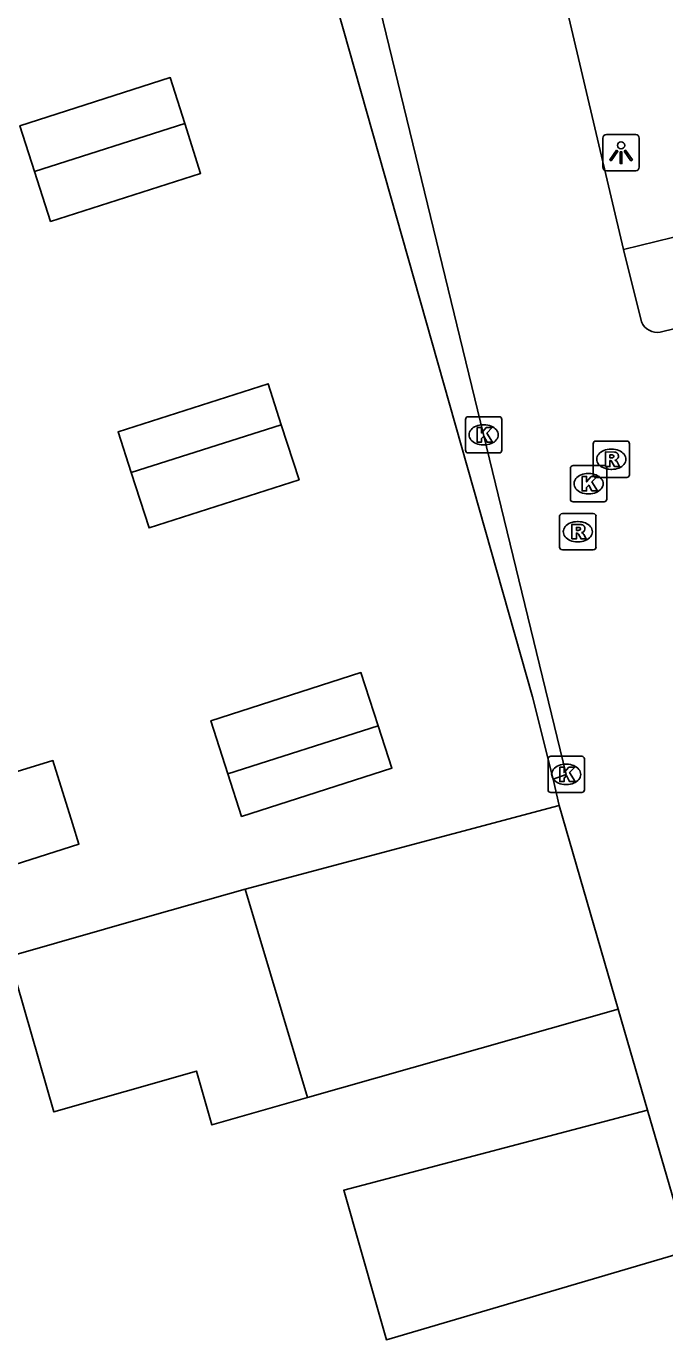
# Model space of a CAD drawing. Extents: x 159718 to 160783, y 383290 to 384030.
# Drawn here: x 160207.07 to 160224.66, y 383499.1 to 383535.3 of the extents above; entities that cross this region are included whole.
import ezdxf

# ---------------------------------------------------------------- set-up
doc = ezdxf.new("R2010")
doc.units = 0
for name, color, linetype in [('IMGEO_Kolk', 7, 'Continuous'), ('IMGEO_Lichtpunt', 7, 'Continuous'), ('IMGEO_Pand', 7, 'Continuous'), ('IMGEO_Rijbaan_lokaal_open', 7, 'Continuous'), ('IMGEO_Rioolput', 7, 'Continuous'), ('IMGEO_Voetpad_open', 7, 'Continuous')]:
    doc.layers.add(name, color=color, linetype=linetype)

msp = doc.modelspace()

# ---------------------------------------------------------------- linework, layer by layer
at = {"layer": 'IMGEO_Kolk'}
for p, q in [((160219.172, 383523.613), (160219.172, 383524.465)), ((160219.247, 383524.539), (160220.099, 383524.539)), ((160219.66, 383524.319), (160219.685, 383524.319)), ((160220.173, 383524.465), (160220.173, 383523.613)), ((160219.683, 383523.759), (160219.658, 383523.759)), ((160220.099, 383523.539), (160219.247, 383523.539)), ((160222.137, 383523.192), (160222.989, 383523.192)), ((160222.062, 383522.266), (160222.062, 383523.118)), ((160222.55, 383522.972), (160222.575, 383522.972)), ((160223.063, 383523.118), (160223.063, 383522.266)), ((160222.989, 383522.192), (160222.137, 383522.192)), ((160222.573, 383522.412), (160222.548, 383522.412)), ((160221.446, 383514.255), (160221.446, 383515.107)), ((160221.521, 383515.181), (160222.373, 383515.181)), ((160221.934, 383514.961), (160221.959, 383514.961)), ((160222.447, 383515.107), (160222.447, 383514.255)), ((160222.373, 383514.181), (160221.521, 383514.181)), ((160221.957, 383514.401), (160221.932, 383514.401))]:
    msp.add_line(p, q, dxfattribs=at)
for points in [[(160219.172, 383523.613), (160219.172, 383524.465)], [(160219.247, 383524.539), (160220.099, 383524.539)], [(160220.173, 383524.465), (160220.173, 383523.613)], [(160219.493, 383524.239), (160219.616, 383524.239), (160219.616, 383524.088), (160219.746, 383524.239), (160219.91, 383524.239), (160219.764, 383524.088), (160219.917, 383523.839), (160219.765, 383523.839), (160219.68, 383524.003), (160219.616, 383523.936), (160219.616, 383523.839), (160219.493, 383523.839), (160219.493, 383524.239)], [(160220.099, 383523.539), (160219.247, 383523.539)], [(160222.137, 383523.192), (160222.989, 383523.192)], [(160222.062, 383522.266), (160222.062, 383523.118)], [(160222.383, 383522.892), (160222.506, 383522.892), (160222.506, 383522.741), (160222.636, 383522.892), (160222.8, 383522.892), (160222.654, 383522.741), (160222.807, 383522.492), (160222.655, 383522.492), (160222.57, 383522.656), (160222.506, 383522.589), (160222.506, 383522.492), (160222.383, 383522.492), (160222.383, 383522.892)], [(160223.063, 383523.118), (160223.063, 383522.266)], [(160222.989, 383522.192), (160222.137, 383522.192)], [(160221.446, 383514.255), (160221.446, 383515.107)], [(160221.521, 383515.181), (160222.373, 383515.181)], [(160221.767, 383514.881), (160221.89, 383514.881), (160221.89, 383514.73), (160222.02, 383514.881), (160222.184, 383514.881), (160222.038, 383514.73), (160222.191, 383514.481), (160222.039, 383514.481), (160221.954, 383514.645), (160221.89, 383514.578), (160221.89, 383514.481), (160221.767, 383514.481), (160221.767, 383514.881)], [(160222.447, 383515.107), (160222.447, 383514.255)], [(160222.373, 383514.181), (160221.521, 383514.181)]]:
    msp.add_lwpolyline(points, dxfattribs=at)
for centre, start, end in [((160219.249, 383524.463), 91.552, 178.448), ((160219.249, 383524.463), 91.552, 178.448), ((160220.097, 383524.463), 1.552, 88.448), ((160220.097, 383524.463), 1.552, 88.448), ((160219.249, 383523.615), 181.552, 268.448), ((160219.249, 383523.615), 181.552, 268.448), ((160220.097, 383523.615), 271.552, 358.448), ((160220.097, 383523.615), 271.552, 358.448), ((160222.139, 383523.116), 91.552, 178.448), ((160222.139, 383523.116), 91.552, 178.448), ((160222.987, 383523.116), 1.552, 88.448), ((160222.987, 383523.116), 1.552, 88.448), ((160222.139, 383522.268), 181.552, 268.448), ((160222.139, 383522.268), 181.552, 268.448), ((160222.987, 383522.268), 271.552, 358.448), ((160222.987, 383522.268), 271.552, 358.448), ((160221.523, 383515.105), 91.552, 178.448), ((160221.523, 383515.105), 91.552, 178.448), ((160222.371, 383515.105), 1.552, 88.448), ((160222.371, 383515.105), 1.552, 88.448), ((160221.523, 383514.257), 181.552, 268.448), ((160221.523, 383514.257), 181.552, 268.448), ((160222.371, 383514.257), 271.552, 358.448), ((160222.371, 383514.257), 271.552, 358.448)]:
    msp.add_arc(centre, 0.0765, start, end, dxfattribs=at)
for centre, major_axis, ratio, start_param, end_param in [((160219.659, 383524.039), (-0.387, 0.002), 0.722429, 4.712389, 7.853982), ((160219.684, 383524.039), (-0.39, 0.002), 0.717154, 1.570796, 4.712389), ((160222.549, 383522.692), (-0.387, 0.002), 0.722429, 4.712389, 7.853982), ((160222.574, 383522.692), (-0.39, 0.002), 0.717154, 1.570796, 4.712389), ((160221.933, 383514.681), (-0.387, 0.002), 0.722429, 4.712389, 7.853982), ((160221.958, 383514.681), (-0.39, 0.002), 0.717154, 1.570796, 4.712389)]:
    msp.add_ellipse(centre, major_axis=major_axis, ratio=ratio, start_param=start_param, end_param=end_param, dxfattribs=at)
at = {"layer": 'IMGEO_Lichtpunt'}
for p, q in [((160223.861, 383532.315), (160223.053, 383532.315)), ((160223.861, 383532.315), (160223.053, 383532.315)), ((160222.959, 383532.22), (160222.959, 383531.413)), ((160222.959, 383532.22), (160222.959, 383531.413)), ((160223.955, 383531.413), (160223.955, 383532.22)), ((160223.955, 383531.413), (160223.955, 383532.22)), ((160223.053, 383531.319), (160223.861, 383531.319)), ((160223.053, 383531.319), (160223.861, 383531.319))]:
    msp.add_line(p, q, dxfattribs=at)
for points in [[(160223.333, 383531.884), (160223.372, 383531.856), (160223.184, 383531.594), (160223.146, 383531.621), (160223.333, 383531.884)], [(160223.545, 383531.856), (160223.583, 383531.883), (160223.77, 383531.621), (160223.731, 383531.593), (160223.545, 383531.856)], [(160223.435, 383531.836), (160223.482, 383531.836), (160223.482, 383531.514), (160223.435, 383531.514), (160223.435, 383531.836)]]:
    msp.add_lwpolyline(points, dxfattribs=at)
msp.add_circle((160223.458, 383532.018), 0.0994, dxfattribs=at)
for centre, start, end in [((160223.053, 383532.22), 90, 180), ((160223.053, 383532.22), 90, 180), ((160223.861, 383532.22), 0, 90), ((160223.861, 383532.22), 0, 90), ((160223.053, 383531.413), 180, 270), ((160223.053, 383531.413), 180, 270), ((160223.861, 383531.413), 270, 0), ((160223.861, 383531.413), 270, 360)]:
    msp.add_arc(centre, 0.0946, start, end, dxfattribs=at)
at = {"layer": 'IMGEO_Pand'}
for points in [[(160211.439, 383532.622), (160211.038, 383533.885), (160206.896, 383532.556), (160207.299, 383531.3)], [(160207.299, 383531.3), (160211.439, 383532.622)], [(160207.299, 383531.3), (160207.743, 383529.919), (160211.876, 383531.246), (160211.439, 383532.622)], [(160214.099, 383524.319), (160213.737, 383525.447), (160209.604, 383524.12), (160209.964, 383522.998)], [(160209.964, 383522.998), (160214.099, 383524.319)], [(160209.964, 383522.998), (160210.454, 383521.473), (160214.587, 383522.8), (160214.099, 383524.319)], [(160216.768, 383516.018), (160216.292, 383517.487), (160212.159, 383516.16), (160212.628, 383514.696)], [(160205.207, 383511.696), (160208.524, 383512.755), (160208.345, 383513.328), (160207.805, 383515.062), (160205.353, 383514.305), (160204.587, 383516.705)], [(160216.768, 383516.018), (160212.628, 383514.696)], [(160212.628, 383514.696), (160213.005, 383513.522), (160217.147, 383514.851), (160216.768, 383516.018)], [(160221.749, 383513.824), (160213.102, 383511.521)], [(160223.375, 383508.213), (160221.749, 383513.824)], [(160213.102, 383511.521), (160210.537, 383510.788), (160206.604, 383509.664), (160207.828, 383505.379), (160211.76, 383506.503), (160212.184, 383505.019), (160214.818, 383505.771)], [(160214.818, 383505.771), (160213.102, 383511.521)], [(160214.818, 383505.771), (160223.375, 383508.213)], [(160224.183, 383505.425), (160215.819, 383503.217), (160216.737, 383500), (160216.995, 383499.098), (160225.318, 383501.545)], [(160225.318, 383501.545), (160224.183, 383505.425)]]:
    msp.add_lwpolyline(points, dxfattribs=at)
at = {"layer": 'IMGEO_Rijbaan_lokaal_open'}
for points in [[(160216.391, 383558.613), (160221.303, 383538.588), (160223.528, 383529.146)], [(160221.586, 383514.545), (160221.949, 383514.678), (160211.542, 383557.498)], [(160223.528, 383529.146), (160224.02, 383527.154)], [(160224.539, 383526.869), (160226.865, 383527.441)], [(160221.749, 383513.824), (160221.586, 383514.545)], [(160224.183, 383505.425), (160223.375, 383508.213)]]:
    msp.add_lwpolyline(points, dxfattribs=at)
msp.add_arc((160224.459, 383527.339), 0.476, 202.8078, 279.6469, dxfattribs=at)
at = {"layer": 'IMGEO_Rioolput'}
for p, q in [((160222.689, 383522.94), (160222.689, 383523.792)), ((160222.764, 383523.866), (160223.616, 383523.866)), ((160223.177, 383523.646), (160223.202, 383523.646)), ((160223.69, 383523.792), (160223.69, 383522.94)), ((160223.616, 383522.866), (160222.764, 383522.866)), ((160223.2, 383523.086), (160223.175, 383523.086)), ((160221.766, 383520.942), (160221.766, 383521.794)), ((160221.841, 383521.868), (160222.693, 383521.868)), ((160222.767, 383521.794), (160222.767, 383520.942)), ((160222.254, 383521.648), (160222.279, 383521.648)), ((160222.277, 383521.088), (160222.252, 383521.088)), ((160222.693, 383520.868), (160221.841, 383520.868))]:
    msp.add_line(p, q, dxfattribs=at)
for points in [[(160222.689, 383522.94), (160222.689, 383523.792)], [(160222.764, 383523.866), (160223.616, 383523.866)], [(160223.278, 383523.564), (160223.026, 383523.566), (160223.026, 383523.166)], [(160223.69, 383523.792), (160223.69, 383522.94)], [(160223.026, 383523.166), (160223.15, 383523.166), (160223.15, 383523.328), (160223.161, 383523.328)], [(160223.204, 383523.485), (160223.15, 383523.485), (160223.15, 383523.404)], [(160223.15, 383523.404), (160223.202, 383523.404)], [(160223.208, 383523.299), (160223.279, 383523.166), (160223.419, 383523.166), (160223.354, 383523.292)], [(160223.616, 383522.866), (160222.764, 383522.866)], [(160221.766, 383520.942), (160221.766, 383521.794)], [(160221.841, 383521.868), (160222.693, 383521.868)], [(160222.767, 383521.794), (160222.767, 383520.942)], [(160222.355, 383521.566), (160222.103, 383521.568), (160222.103, 383521.168)], [(160222.281, 383521.487), (160222.227, 383521.487), (160222.227, 383521.406)], [(160222.227, 383521.406), (160222.279, 383521.406)], [(160222.103, 383521.168), (160222.227, 383521.168), (160222.227, 383521.33), (160222.238, 383521.33)], [(160222.285, 383521.301), (160222.356, 383521.168), (160222.496, 383521.168), (160222.431, 383521.294)], [(160222.693, 383520.868), (160221.841, 383520.868)]]:
    msp.add_lwpolyline(points, dxfattribs=at)
for centre, radius, start, end in [((160222.766, 383523.79), 0.0765, 91.552, 178.448), ((160222.766, 383523.79), 0.0765, 91.552, 178.448), ((160223.277, 383523.454), 0.109, 350.3612, 89.416), ((160223.614, 383523.79), 0.0765, 1.552, 88.448), ((160223.614, 383523.79), 0.0765, 1.552, 88.448), ((160223.16, 383523.275), 0.0533, 26.0293, 88.6989), ((160223.186, 383523.593), 0.19, 274.7715, 282.9687), ((160223.21, 383523.389), 0.0964, 77.0061, 93.1865), ((160223.224, 383523.446), 0.0378, 276.6634, 79.6772), ((160223.275, 383523.454), 0.112, 277.5842, 350.9817), ((160223.259, 383523.239), 0.108, 29.5134, 73.7905), ((160222.766, 383522.942), 0.0765, 181.552, 268.448), ((160222.766, 383522.942), 0.0765, 181.552, 268.448), ((160223.614, 383522.942), 0.0765, 271.552, 358.448), ((160223.614, 383522.942), 0.0765, 271.552, 358.448), ((160221.843, 383521.792), 0.0765, 91.552, 178.448), ((160221.843, 383521.792), 0.0765, 91.552, 178.448), ((160222.691, 383521.792), 0.0765, 1.552, 88.448), ((160222.691, 383521.792), 0.0765, 1.552, 88.448), ((160222.263, 383521.595), 0.19, 274.7715, 282.9687), ((160222.287, 383521.391), 0.0964, 77.0061, 93.1865), ((160222.301, 383521.448), 0.0378, 276.6634, 79.6772), ((160222.354, 383521.456), 0.109, 350.3612, 89.416), ((160222.352, 383521.456), 0.112, 277.5842, 350.9817), ((160222.237, 383521.277), 0.0533, 26.0293, 88.6989), ((160222.336, 383521.241), 0.108, 29.5134, 73.7905), ((160221.843, 383520.944), 0.0765, 181.552, 268.448), ((160221.843, 383520.944), 0.0765, 181.552, 268.448), ((160222.691, 383520.944), 0.0765, 271.552, 358.448), ((160222.691, 383520.944), 0.0765, 271.552, 358.448)]:
    msp.add_arc(centre, radius, start, end, dxfattribs=at)
for centre, major_axis, ratio, start_param, end_param in [((160223.176, 383523.366), (-0.387, 0.002), 0.722429, 4.712389, 7.853982), ((160223.201, 383523.366), (-0.39, 0.002), 0.717154, 1.570796, 4.712389), ((160222.253, 383521.368), (-0.387, 0.002), 0.722429, 4.712389, 7.853982), ((160222.278, 383521.368), (-0.39, 0.002), 0.717154, 1.570796, 4.712389)]:
    msp.add_ellipse(centre, major_axis=major_axis, ratio=ratio, start_param=start_param, end_param=end_param, dxfattribs=at)
at = {"layer": 'IMGEO_Voetpad_open'}
for points in [[(160221.586, 383514.545), (160221.02, 383516.821), (160214.5, 383539.845), (160209.46, 383556.921)], [(160226.678, 383529.92), (160223.528, 383529.146)]]:
    msp.add_lwpolyline(points, dxfattribs=at)

doc.saveas('drawing.dxf')
